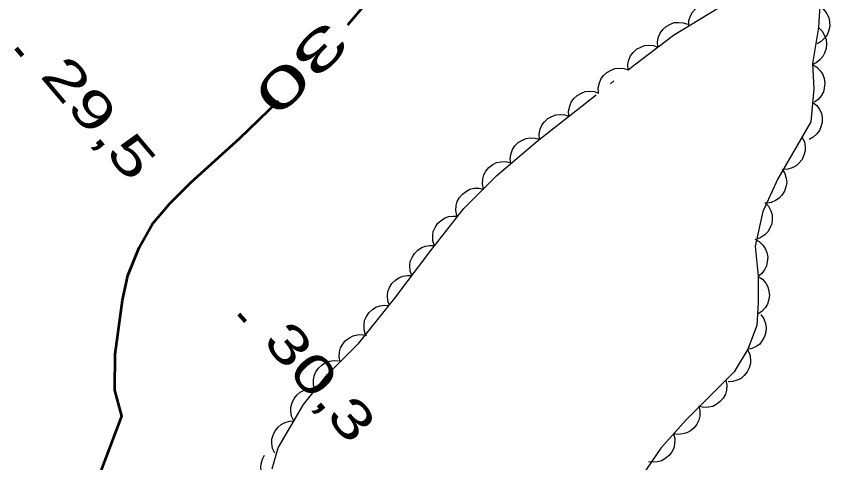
# Model space of a CAD drawing. Extents: x 386081 to 389416, y 5130568 to 5134082.
# Drawn here: x 388753.8 to 388818.8, y 5132129.7 to 5132165.4 of the extents above; entities that cross this region are included whole.
import ezdxf
from ezdxf.enums import TextEntityAlignment as Align

# ---------------------------------------------------------------- set-up
doc = ezdxf.new("R2010")
doc.units = 0
doc.header["$LTSCALE"] = 1.2
doc.linetypes.add('DOT_DASHED', pattern=[7.7, 5, -1.2, 0.3, -1.2])
for name, color, linetype, lineweight in [('1', 7, 'Continuous', 53), ('3', 7, 'Continuous', 140), ('44', 7, 'Continuous', 25)]:
    doc.layers.add(name, color=color, linetype=linetype, lineweight=lineweight)

msp = doc.modelspace()

# ---------------------------------------------------------------- linework, layer by layer
at = {"layer": '1'}
for points in [[(388780.28, 5132164.7), (388781.94, 5132166.64)], [(388757.94, 5132124.59), (388760.4, 5132128.6), (388762.2, 5132133.39), (388761.66, 5132135.49), (388761.67, 5132138.37), (388762.27, 5132142.68), (388762.69, 5132144.66), (388763.59, 5132146.88), (388764.67, 5132148.79), (388766.05, 5132150.41), (388767.73, 5132152.09), (388771.63, 5132155.62), (388774.74, 5132158.62)]]:
    msp.add_lwpolyline(points, dxfattribs=at)
at = {"layer": '3'}
for p, q in [((388753.77, 5132162.83), (388754.28, 5132162.22)), ((388771.58, 5132141.57), (388772.09, 5132140.96))]:
    msp.add_line(p, q, dxfattribs=at)
at = {"layer": '44', "linetype": 'DOT_DASHED'}
for points in [[(388774.22, 5132129.18), (388774.7, 5132130.86), (388776.74, 5132134.33), (388778.66, 5132136.72), (388781.17, 5132139.24), (388784.05, 5132142.83), (388786.92, 5132146.66), (388789.56, 5132150.01), (388792.19, 5132152.65), (388795.43, 5132155.4), (388803.21, 5132161.5), (388806.32, 5132163.89), (388812.42, 5132167.6)], [(388818.04, 5132166.28), (388817.91, 5132164.48), (388817.43, 5132161.61), (388817.55, 5132159.58), (388817.31, 5132156.94), (388814.67, 5132152.39), (388813.47, 5132149.76), (388812.87, 5132147.01), (388813.1, 5132144.61), (388813.1, 5132142.46), (388812.98, 5132140.66), (388812.26, 5132138.75), (388811.18, 5132136.95), (388807.35, 5132133.12), (388805.31, 5132130.85), (388803.28, 5132127.86)]]:
    msp.add_lwpolyline(points, dxfattribs=at)
at = {"layer": '44'}
for points in [[(388807.54, 5132164.63), (388807.56, 5132165.05), (388807.69, 5132165.43), (388807.85, 5132165.72), (388808.09, 5132165.98), (388808.39, 5132166.2), (388808.74, 5132166.34), (388809.06, 5132166.43), (388809.41, 5132166.41), (388809.77, 5132166.34), (388810.1, 5132166.19)], [(388818.03, 5132166.19), (388818.36, 5132165.93), (388818.59, 5132165.59), (388818.75, 5132165.3), (388818.81, 5132164.95), (388818.82, 5132164.59), (388818.72, 5132164.21), (388818.61, 5132163.91), (388818.4, 5132163.63), (388818.13, 5132163.37), (388817.82, 5132163.19)], [(388805.07, 5132162.93), (388805.04, 5132163.35), (388805.14, 5132163.74), (388805.26, 5132164.05), (388805.47, 5132164.33), (388805.75, 5132164.58), (388806.08, 5132164.76), (388806.39, 5132164.88), (388806.74, 5132164.9), (388807.11, 5132164.87), (388807.45, 5132164.76)], [(388817.91, 5132164.48), (388818.21, 5132164.19), (388818.41, 5132163.84), (388818.54, 5132163.53), (388818.57, 5132163.18), (388818.54, 5132162.81), (388818.41, 5132162.45), (388818.28, 5132162.16), (388818.04, 5132161.9), (388817.74, 5132161.67), (388817.42, 5132161.52)], [(388802.69, 5132161.1), (388802.67, 5132161.52), (388802.76, 5132161.91), (388802.88, 5132162.22), (388803.09, 5132162.5), (388803.37, 5132162.75), (388803.71, 5132162.93), (388804.01, 5132163.05), (388804.36, 5132163.08), (388804.73, 5132163.04), (388805.07, 5132162.93)], [(388817.44, 5132161.52), (388817.79, 5132161.31), (388818.07, 5132161.01), (388818.26, 5132160.74), (388818.37, 5132160.4), (388818.42, 5132160.04), (388818.38, 5132159.65), (388818.31, 5132159.34), (388818.13, 5132159.03), (388817.9, 5132158.74), (388817.61, 5132158.53)], [(388800.33, 5132159.25), (388800.31, 5132159.66), (388800.4, 5132160.06), (388800.51, 5132160.37), (388800.72, 5132160.65), (388800.99, 5132160.9), (388801.33, 5132161.08), (388801.63, 5132161.21), (388801.98, 5132161.24), (388802.35, 5132161.21), (388802.7, 5132161.1)], [(388797.97, 5132157.39), (388797.94, 5132157.81), (388798.04, 5132158.21), (388798.15, 5132158.52), (388798.36, 5132158.8), (388798.63, 5132159.05), (388798.97, 5132159.23), (388799.27, 5132159.36), (388799.62, 5132159.39), (388799.99, 5132159.36), (388800.33, 5132159.25)], [(388817.45, 5132158.53), (388817.78, 5132158.26), (388818, 5132157.93), (388818.15, 5132157.63), (388818.21, 5132157.28), (388818.21, 5132156.91), (388818.11, 5132156.54), (388817.99, 5132156.24), (388817.77, 5132155.96), (388817.5, 5132155.71), (388817.18, 5132155.54)], [(388795.61, 5132155.54), (388795.58, 5132155.96), (388795.67, 5132156.36), (388795.79, 5132156.67), (388796, 5132156.95), (388796.27, 5132157.2), (388796.61, 5132157.38), (388796.91, 5132157.51), (388797.26, 5132157.53), (388797.63, 5132157.5), (388797.97, 5132157.39)], [(388793.32, 5132153.61), (388793.27, 5132154.02), (388793.35, 5132154.42), (388793.45, 5132154.74), (388793.65, 5132155.03), (388793.91, 5132155.29), (388794.24, 5132155.48), (388794.54, 5132155.62), (388794.89, 5132155.66), (388795.26, 5132155.65), (388795.61, 5132155.55)], [(388816.6, 5132155.72), (388816.79, 5132155.35), (388816.85, 5132154.95), (388816.86, 5132154.62), (388816.76, 5132154.28), (388816.61, 5132153.94), (388816.36, 5132153.65), (388816.13, 5132153.42), (388815.81, 5132153.26), (388815.46, 5132153.15), (388815.1, 5132153.13)], [(388791.12, 5132151.57), (388791.04, 5132151.98), (388791.08, 5132152.39), (388791.16, 5132152.71), (388791.33, 5132153.01), (388791.57, 5132153.3), (388791.88, 5132153.52), (388792.17, 5132153.68), (388792.51, 5132153.75), (388792.88, 5132153.77), (388793.24, 5132153.7)], [(388815.02, 5132153.17), (388815.24, 5132152.81), (388815.34, 5132152.42), (388815.38, 5132152.09), (388815.32, 5132151.74), (388815.2, 5132151.39), (388814.99, 5132151.08), (388814.78, 5132150.83), (388814.48, 5132150.64), (388814.13, 5132150.5), (388813.78, 5132150.44)], [(388789, 5132149.45), (388788.92, 5132149.86), (388788.96, 5132150.26), (388789.04, 5132150.58), (388789.22, 5132150.89), (388789.45, 5132151.17), (388789.77, 5132151.4), (388790.05, 5132151.56), (388790.39, 5132151.63), (388790.77, 5132151.64), (388791.12, 5132151.57)], [(388813.63, 5132150.49), (388813.92, 5132150.19), (388814.1, 5132149.82), (388814.21, 5132149.51), (388814.22, 5132149.16), (388814.18, 5132148.79), (388814.03, 5132148.44), (388813.88, 5132148.15), (388813.63, 5132147.9), (388813.32, 5132147.69), (388812.99, 5132147.56)], [(388787.21, 5132147.03), (388787.09, 5132147.43), (388787.08, 5132147.84), (388787.12, 5132148.16), (388787.26, 5132148.49), (388787.46, 5132148.8), (388787.75, 5132149.05), (388788.01, 5132149.25), (388788.34, 5132149.36), (388788.71, 5132149.41), (388789.07, 5132149.39)], [(388812.82, 5132147.57), (388813.18, 5132147.37), (388813.47, 5132147.08), (388813.67, 5132146.81), (388813.79, 5132146.48), (388813.86, 5132146.12), (388813.83, 5132145.74), (388813.77, 5132145.42), (388813.61, 5132145.11), (388813.38, 5132144.81), (388813.1, 5132144.58)], [(388785.41, 5132144.64), (388785.27, 5132145.03), (388785.25, 5132145.44), (388785.28, 5132145.77), (388785.42, 5132146.09), (388785.61, 5132146.41), (388785.89, 5132146.67), (388786.15, 5132146.87), (388786.48, 5132146.99), (388786.84, 5132147.06), (388787.2, 5132147.04)], [(388783.61, 5132142.24), (388783.47, 5132142.63), (388783.45, 5132143.04), (388783.49, 5132143.37), (388783.62, 5132143.69), (388783.81, 5132144.01), (388784.09, 5132144.27), (388784.35, 5132144.47), (388784.68, 5132144.59), (388785.05, 5132144.66), (388785.41, 5132144.64)], [(388813.1, 5132144.58), (388813.45, 5132144.35), (388813.7, 5132144.03), (388813.87, 5132143.75), (388813.96, 5132143.41), (388814, 5132143.04), (388813.93, 5132142.66), (388813.84, 5132142.35), (388813.65, 5132142.06), (388813.4, 5132141.78), (388813.1, 5132141.58)], [(388781.71, 5132139.91), (388781.59, 5132140.31), (388781.58, 5132140.72), (388781.63, 5132141.05), (388781.77, 5132141.37), (388781.97, 5132141.67), (388782.26, 5132141.93), (388782.53, 5132142.12), (388782.86, 5132142.23), (388783.23, 5132142.28), (388783.59, 5132142.25)], [(388813.31, 5132141.53), (388813.55, 5132141.18), (388813.68, 5132140.8), (388813.74, 5132140.47), (388813.7, 5132140.12), (388813.6, 5132139.77), (388813.41, 5132139.44), (388813.22, 5132139.17), (388812.93, 5132138.97), (388812.6, 5132138.8), (388812.25, 5132138.72)], [(388779.66, 5132137.73), (388779.58, 5132138.14), (388779.62, 5132138.54), (388779.7, 5132138.86), (388779.88, 5132139.17), (388780.11, 5132139.45), (388780.43, 5132139.67), (388780.71, 5132139.83), (388781.05, 5132139.9), (388781.42, 5132139.92), (388781.78, 5132139.85)], [(388812.24, 5132138.72), (388812.42, 5132138.34), (388812.48, 5132137.94), (388812.48, 5132137.61), (388812.38, 5132137.27), (388812.22, 5132136.94), (388811.97, 5132136.65), (388811.73, 5132136.42), (388811.41, 5132136.27), (388811.06, 5132136.17), (388810.7, 5132136.15)], [(388777.67, 5132135.49), (388777.55, 5132135.89), (388777.54, 5132136.29), (388777.59, 5132136.62), (388777.73, 5132136.94), (388777.94, 5132137.25), (388778.22, 5132137.5), (388778.49, 5132137.69), (388778.82, 5132137.8), (388779.19, 5132137.86), (388779.55, 5132137.83)], [(388810.52, 5132136.29), (388810.6, 5132135.88), (388810.56, 5132135.47), (388810.48, 5132135.15), (388810.3, 5132134.85), (388810.06, 5132134.57), (388809.75, 5132134.34), (388809.47, 5132134.18), (388809.12, 5132134.11), (388808.75, 5132134.1), (388808.4, 5132134.17)], [(388775.97, 5132133.02), (388775.79, 5132133.4), (388775.73, 5132133.8), (388775.73, 5132134.13), (388775.82, 5132134.47), (388775.98, 5132134.81), (388776.23, 5132135.1), (388776.46, 5132135.32), (388776.78, 5132135.48), (388777.13, 5132135.59), (388777.49, 5132135.61)], [(388808.34, 5132134.22), (388808.44, 5132133.82), (388808.42, 5132133.41), (388808.36, 5132133.09), (388808.2, 5132132.77), (388807.98, 5132132.48), (388807.68, 5132132.24), (388807.4, 5132132.06), (388807.06, 5132131.98), (388806.69, 5132131.94), (388806.34, 5132131.99)], [(388774.45, 5132130.44), (388774.27, 5132130.81), (388774.21, 5132131.22), (388774.21, 5132131.55), (388774.3, 5132131.89), (388774.46, 5132132.22), (388774.71, 5132132.51), (388774.94, 5132132.74), (388775.26, 5132132.89), (388775.61, 5132133), (388775.97, 5132133.02)], [(388806.34, 5132131.99), (388806.44, 5132131.59), (388806.42, 5132131.18), (388806.35, 5132130.85), (388806.19, 5132130.54), (388805.97, 5132130.25), (388805.67, 5132130.01), (388805.4, 5132129.83), (388805.06, 5132129.74), (388804.69, 5132129.71), (388804.33, 5132129.76)], [(388775.06, 5132127.65), (388774.64, 5132127.69), (388774.26, 5132127.84), (388773.98, 5132128.01), (388773.74, 5132128.26), (388773.53, 5132128.57), (388773.41, 5132128.93), (388773.33, 5132129.25), (388773.36, 5132129.6), (388773.45, 5132129.96), (388773.62, 5132130.28)]]:
    msp.add_lwpolyline(points, dxfattribs=at)

# ---------------------------------------------------------------- texts
at = {"layer": '1', "width": 1.9}
msp.add_text('30', height=3, rotation=224.518, dxfattribs=at).set_placement((388775.537, 5132162.288), align=Align.CENTER)
at = {"layer": '3'}
for s, width, p in [('29,5   ', 1.45, (388755.6, 5132160.61)), ('30,3   ', 1.4, (388773.41, 5132139.35))]:
    msp.add_text(s, height=3, rotation=310.294, dxfattribs=dict(at, width=width)).set_placement(p)

doc.saveas('drawing.dxf')
